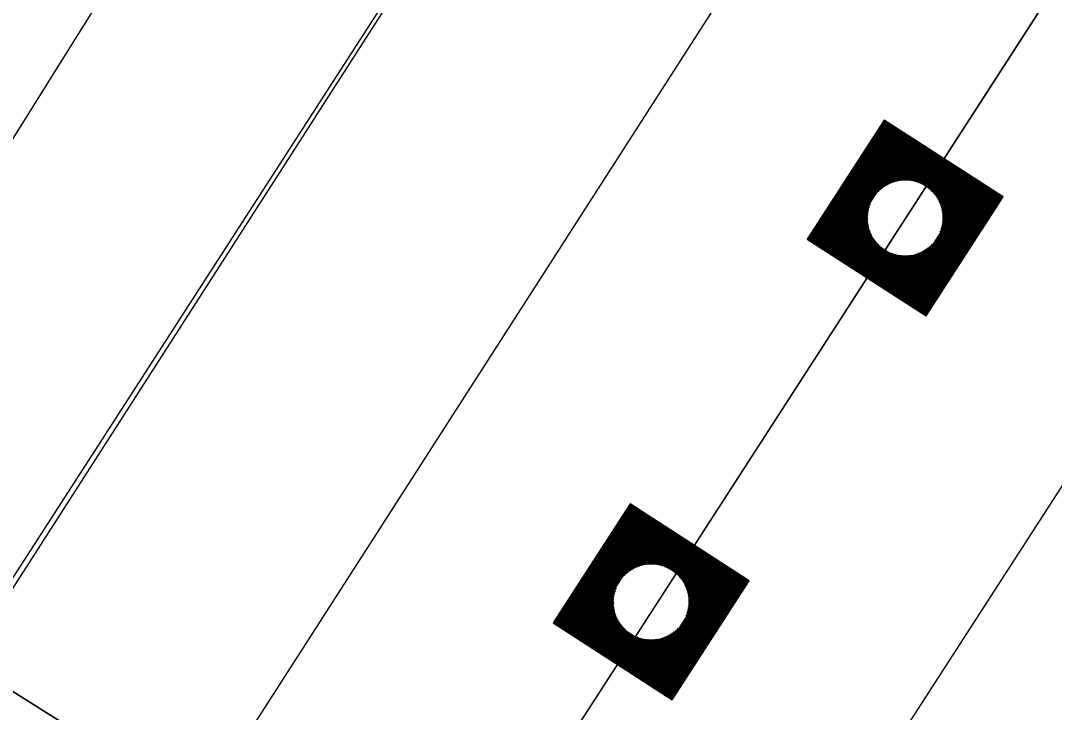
# Model space of a CAD drawing. Extents: x 14104283 to 14128447, y 8633203 to 8671666.
# Drawn here: x 14119414.34 to 14119459.03, y 8669314.55 to 8669344.46 of the extents above; entities that cross this region are included whole.
import ezdxf

# ---------------------------------------------------------------- set-up
doc = ezdxf.new("R2010")
doc.units = 0
for name, color, linetype in [('dsnCellElements', 7, 'Continuous'), ('dsnPaintExistingBrokenLaneLineWhite', 7, 'Continuous'), ('dsnPaintExistingDoubleCenterYellow', 7, 'Continuous'), ('dsnPaintExistingEdgeLineRightWhite', 7, 'Continuous'), ('dsnPaintPlaceBrokenLineWhite', 7, 'Continuous'), ('dsnShadingPaved', 7, 'Continuous'), ('dsnStdLabel', 7, 'Continuous'), ('dsnStgShadingPrevPav', 7, 'Continuous')]:
    doc.layers.add(name, color=color, linetype=linetype)

msp = doc.modelspace()

# ---------------------------------------------------------------- linework, layer by layer
at = {"layer": 'dsnCellElements'}
for centre in [(14119452.583, 8669335.926), (14119441.599, 8669319.324)]:
    msp.add_circle(centre, 1.65, dxfattribs=at)
at = {"layer": 'dsnPaintExistingBrokenLaneLineWhite'}
for p, q in [((14119409.977, 8669291.539), (14119482.88, 8669404.979)), ((14119404.971, 8669240.065), (14119490.235, 8669372.153))]:
    msp.add_line(p, q, dxfattribs=at)
at = {"layer": 'dsnPaintExistingDoubleCenterYellow'}
msp.add_line((14119403.438, 8669259.759), (14119494.217, 8669400.391), dxfattribs=at)
at = {"layer": 'dsnPaintExistingEdgeLineRightWhite'}
msp.add_line((14119472.8, 8669411.49), (14119412.154, 8669317.073), dxfattribs=at)
at = {"layer": 'dsnPaintPlaceBrokenLineWhite'}
msp.add_line((14119404.971, 8669240.065), (14119490.235, 8669372.153), dxfattribs=at)
at = {"layer": 'dsnShadingPaved'}
for p, q in [((14119155.499, 8668919.903), (14119497.219, 8669449.294)), ((14119509.778, 8669424.497), (14119403.438, 8669259.759)), ((14119403.438, 8669259.759), (14119477.196, 8669374.023))]:
    msp.add_line(p, q, dxfattribs=at)
at = {"layer": 'dsnStdLabel'}
for points in [[(14119453.493, 8669331.691), (14119456.818, 8669336.836), (14119451.673, 8669340.161), (14119448.348, 8669335.016), (14119453.493, 8669331.691)], [(14119453.49, 8669331.693), (14119456.813, 8669336.835), (14119451.674, 8669340.156), (14119448.353, 8669335.017), (14119453.495, 8669331.694)], [(14119453.487, 8669331.695), (14119456.809, 8669336.834), (14119451.675, 8669340.152), (14119448.357, 8669335.018), (14119453.496, 8669331.697)], [(14119453.535, 8669331.829), (14119456.763, 8669336.824), (14119451.685, 8669340.106), (14119448.403, 8669335.028), (14119453.514, 8669331.724)], [(14119453.525, 8669331.875), (14119456.717, 8669336.814), (14119451.695, 8669340.06), (14119448.449, 8669335.038), (14119453.532, 8669331.752)], [(14119453.515, 8669331.92), (14119456.672, 8669336.804), (14119451.704, 8669340.015), (14119448.494, 8669335.047), (14119453.55, 8669331.78)], [(14119453.505, 8669331.966), (14119456.626, 8669336.795), (14119451.714, 8669339.969), (14119448.54, 8669335.057), (14119453.535, 8669331.829)], [(14119453.496, 8669332.011), (14119456.581, 8669336.785), (14119451.724, 8669339.923), (14119448.585, 8669335.067), (14119453.525, 8669331.875)], [(14119453.486, 8669332.057), (14119456.535, 8669336.775), (14119451.734, 8669339.878), (14119448.631, 8669335.077), (14119453.515, 8669331.92)], [(14119453.476, 8669332.103), (14119456.489, 8669336.765), (14119451.744, 8669339.832), (14119448.677, 8669335.087), (14119453.505, 8669331.966)], [(14119453.466, 8669332.148), (14119456.444, 8669336.755), (14119451.753, 8669339.787), (14119448.722, 8669335.096), (14119453.496, 8669332.011)], [(14119453.456, 8669332.194), (14119456.398, 8669336.746), (14119451.763, 8669339.741), (14119448.768, 8669335.106), (14119453.486, 8669332.057)], [(14119453.447, 8669332.24), (14119456.352, 8669336.736), (14119451.773, 8669339.695), (14119448.814, 8669335.116), (14119453.476, 8669332.103)], [(14119453.437, 8669332.285), (14119456.307, 8669336.726), (14119451.783, 8669339.65), (14119448.859, 8669335.126), (14119453.466, 8669332.148)], [(14119453.427, 8669332.331), (14119456.261, 8669336.716), (14119451.793, 8669339.604), (14119448.905, 8669335.136), (14119453.456, 8669332.194)], [(14119453.417, 8669332.376), (14119456.216, 8669336.706), (14119451.802, 8669339.558), (14119448.95, 8669335.145), (14119453.447, 8669332.24)], [(14119453.407, 8669332.422), (14119456.17, 8669336.697), (14119451.812, 8669339.513), (14119448.996, 8669335.155), (14119453.437, 8669332.285)], [(14119453.398, 8669332.468), (14119456.124, 8669336.687), (14119451.822, 8669339.467), (14119449.042, 8669335.165), (14119453.427, 8669332.331)], [(14119453.388, 8669332.513), (14119456.079, 8669336.677), (14119451.832, 8669339.421), (14119449.087, 8669335.175), (14119453.417, 8669332.376)], [(14119453.378, 8669332.559), (14119456.033, 8669336.667), (14119451.842, 8669339.376), (14119449.133, 8669335.185), (14119453.407, 8669332.422)], [(14119453.368, 8669332.605), (14119455.987, 8669336.657), (14119451.852, 8669339.33), (14119449.179, 8669335.194), (14119453.398, 8669332.468)], [(14119453.358, 8669332.65), (14119455.942, 8669336.647), (14119451.861, 8669339.285), (14119449.224, 8669335.204), (14119453.388, 8669332.513)], [(14119453.349, 8669332.696), (14119455.896, 8669336.638), (14119451.871, 8669339.239), (14119449.27, 8669335.214), (14119453.378, 8669332.559)], [(14119453.339, 8669332.741), (14119455.85, 8669336.628), (14119451.881, 8669339.193), (14119449.315, 8669335.224), (14119453.368, 8669332.605)], [(14119453.329, 8669332.787), (14119455.805, 8669336.618), (14119451.891, 8669339.148), (14119449.361, 8669335.234), (14119453.358, 8669332.65)], [(14119453.319, 8669332.833), (14119455.759, 8669336.608), (14119451.901, 8669339.102), (14119449.407, 8669335.243), (14119453.349, 8669332.696)], [(14119453.309, 8669332.878), (14119455.714, 8669336.598), (14119451.91, 8669339.056), (14119449.452, 8669335.253), (14119453.339, 8669332.741)], [(14119453.3, 8669332.924), (14119455.668, 8669336.589), (14119451.92, 8669339.011), (14119449.498, 8669335.263), (14119453.329, 8669332.787)], [(14119453.29, 8669332.97), (14119455.622, 8669336.579), (14119451.93, 8669338.965), (14119449.544, 8669335.273), (14119453.319, 8669332.833)], [(14119453.28, 8669333.015), (14119455.577, 8669336.569), (14119451.94, 8669338.92), (14119449.589, 8669335.283), (14119453.309, 8669332.878)], [(14119453.27, 8669333.061), (14119455.531, 8669336.559), (14119451.95, 8669338.874), (14119449.635, 8669335.292), (14119453.3, 8669332.924)], [(14119453.26, 8669333.106), (14119455.485, 8669336.549), (14119451.959, 8669338.828), (14119449.68, 8669335.302), (14119453.29, 8669332.97)], [(14119453.251, 8669333.152), (14119455.44, 8669336.54), (14119451.969, 8669338.783), (14119449.726, 8669335.312), (14119453.28, 8669333.015)], [(14119453.241, 8669333.198), (14119455.394, 8669336.53), (14119451.979, 8669338.737), (14119449.772, 8669335.322), (14119453.27, 8669333.061)], [(14119453.231, 8669333.243), (14119455.349, 8669336.52), (14119451.989, 8669338.691), (14119449.817, 8669335.332), (14119453.26, 8669333.106)], [(14119453.221, 8669333.289), (14119455.303, 8669336.51), (14119451.999, 8669338.646), (14119449.863, 8669335.341), (14119453.251, 8669333.152)], [(14119453.211, 8669333.335), (14119455.257, 8669336.5), (14119452.008, 8669338.6), (14119449.909, 8669335.351), (14119453.241, 8669333.198)], [(14119453.202, 8669333.38), (14119455.212, 8669336.491), (14119452.018, 8669338.555), (14119449.954, 8669335.361), (14119453.231, 8669333.243)], [(14119453.192, 8669333.426), (14119455.166, 8669336.481), (14119452.028, 8669338.509), (14119450, 8669335.371), (14119453.221, 8669333.289)], [(14119453.182, 8669333.472), (14119455.12, 8669336.471), (14119452.038, 8669338.463), (14119450.046, 8669335.381), (14119453.211, 8669333.335)], [(14119453.172, 8669333.517), (14119455.075, 8669336.461), (14119452.048, 8669338.418), (14119450.091, 8669335.39), (14119453.202, 8669333.38)], [(14119453.162, 8669333.563), (14119455.029, 8669336.451), (14119452.057, 8669338.372), (14119450.137, 8669335.4), (14119453.192, 8669333.426)], [(14119453.152, 8669333.608), (14119454.984, 8669336.442), (14119452.067, 8669338.326), (14119450.182, 8669335.41), (14119453.182, 8669333.472)], [(14119453.143, 8669333.654), (14119454.938, 8669336.432), (14119452.077, 8669338.281), (14119450.228, 8669335.42), (14119453.172, 8669333.517)], [(14119453.133, 8669333.7), (14119454.892, 8669336.422), (14119452.087, 8669338.235), (14119450.274, 8669335.43), (14119453.162, 8669333.563)], [(14119453.123, 8669333.745), (14119454.847, 8669336.412), (14119452.097, 8669338.19), (14119450.319, 8669335.439), (14119453.152, 8669333.608)], [(14119453.195, 8669337.44), (14119452.106, 8669338.144), (14119451.403, 8669337.055)], [(14119453.061, 8669337.488), (14119452.116, 8669338.098), (14119451.506, 8669337.154)], [(14119452.956, 8669337.516), (14119452.126, 8669338.053), (14119451.589, 8669337.222)], [(14119452.867, 8669337.534), (14119452.136, 8669338.007), (14119451.663, 8669337.276)], [(14119452.788, 8669337.546), (14119452.146, 8669337.961), (14119451.731, 8669337.319)], [(14119452.715, 8669337.554), (14119452.155, 8669337.916), (14119451.794, 8669337.356)], [(14119452.648, 8669337.558), (14119452.165, 8669337.87), (14119451.853, 8669337.387)], [(14119452.585, 8669337.559), (14119452.175, 8669337.825), (14119451.91, 8669337.414)], [(14119452.526, 8669337.558), (14119452.185, 8669337.779), (14119451.964, 8669337.438)], [(14119452.47, 8669337.555), (14119452.195, 8669337.733), (14119452.017, 8669337.458)], [(14119452.416, 8669337.551), (14119452.204, 8669337.688), (14119452.068, 8669337.476)], [(14119452.365, 8669337.545), (14119452.214, 8669337.642), (14119452.117, 8669337.491)], [(14119452.315, 8669337.537), (14119452.224, 8669337.596), (14119452.165, 8669337.505)], [(14119452.268, 8669337.529), (14119452.234, 8669337.551), (14119452.212, 8669337.517)], [(14119454.097, 8669335.314), (14119454.801, 8669336.402), (14119453.712, 8669337.106)], [(14119454.145, 8669335.448), (14119454.755, 8669336.393), (14119453.811, 8669337.003)], [(14119454.173, 8669335.553), (14119454.71, 8669336.383), (14119453.88, 8669336.919)], [(14119451.069, 8669336.538), (14119450.365, 8669335.449), (14119451.454, 8669334.746)], [(14119454.192, 8669335.642), (14119454.664, 8669336.373), (14119453.933, 8669336.846)], [(14119454.204, 8669335.721), (14119454.619, 8669336.363), (14119453.976, 8669336.778)], [(14119454.211, 8669335.794), (14119454.573, 8669336.353), (14119454.013, 8669336.715)], [(14119454.215, 8669335.861), (14119454.527, 8669336.344), (14119454.044, 8669336.656)], [(14119454.216, 8669335.923), (14119454.482, 8669336.334), (14119454.071, 8669336.599)], [(14119454.215, 8669335.983), (14119454.436, 8669336.324), (14119454.095, 8669336.545)], [(14119454.213, 8669336.039), (14119454.39, 8669336.314), (14119454.115, 8669336.492)], [(14119454.208, 8669336.093), (14119454.345, 8669336.304), (14119454.133, 8669336.441)], [(14119451.021, 8669336.403), (14119450.411, 8669335.459), (14119451.355, 8669334.849)], [(14119450.993, 8669336.299), (14119450.456, 8669335.469), (14119451.286, 8669334.932)], [(14119450.974, 8669336.21), (14119450.502, 8669335.479), (14119451.233, 8669335.006)], [(14119450.962, 8669336.131), (14119450.547, 8669335.488), (14119451.189, 8669335.074)], [(14119450.955, 8669336.058), (14119450.593, 8669335.498), (14119451.153, 8669335.136)], [(14119450.951, 8669335.991), (14119450.639, 8669335.508), (14119451.122, 8669335.196)], [(14119454.202, 8669336.144), (14119454.299, 8669336.295), (14119454.149, 8669336.392)], [(14119454.194, 8669336.193), (14119454.254, 8669336.285), (14119454.162, 8669336.344)], [(14119454.186, 8669336.241), (14119454.208, 8669336.275), (14119454.174, 8669336.297)], [(14119450.949, 8669335.928), (14119450.684, 8669335.518), (14119451.095, 8669335.253)], [(14119450.95, 8669335.869), (14119450.73, 8669335.528), (14119451.071, 8669335.307)], [(14119450.953, 8669335.813), (14119450.776, 8669335.537), (14119451.051, 8669335.36)], [(14119450.958, 8669335.759), (14119450.821, 8669335.547), (14119451.033, 8669335.41)], [(14119450.964, 8669335.708), (14119450.867, 8669335.557), (14119451.017, 8669335.46)], [(14119450.972, 8669335.658), (14119450.912, 8669335.567), (14119451.004, 8669335.508)], [(14119450.98, 8669335.611), (14119450.958, 8669335.577), (14119450.992, 8669335.555)], [(14119453.103, 8669333.837), (14119453.66, 8669334.698)], [(14119453.113, 8669333.791), (14119453.763, 8669334.796)], [(14119451.971, 8669334.411), (14119453.143, 8669333.654)], [(14119452.105, 8669334.364), (14119453.133, 8669333.7)], [(14119452.21, 8669334.336), (14119453.123, 8669333.745)], [(14119452.299, 8669334.317), (14119453.113, 8669333.791)], [(14119452.378, 8669334.305), (14119453.103, 8669333.837)], [(14119452.451, 8669334.298), (14119453.094, 8669333.882)], [(14119452.518, 8669334.294), (14119453.084, 8669333.928)], [(14119452.581, 8669334.292), (14119453.074, 8669333.973)], [(14119452.64, 8669334.293), (14119453.064, 8669334.019)], [(14119452.696, 8669334.296), (14119453.054, 8669334.065)], [(14119452.75, 8669334.301), (14119453.045, 8669334.11)], [(14119452.801, 8669334.307), (14119453.035, 8669334.156)], [(14119452.85, 8669334.314), (14119453.025, 8669334.202)], [(14119452.898, 8669334.323), (14119453.015, 8669334.247)], [(14119453.015, 8669334.247), (14119453.098, 8669334.376)], [(14119453.025, 8669334.202), (14119453.149, 8669334.394)], [(14119453.035, 8669334.156), (14119453.202, 8669334.414)], [(14119453.045, 8669334.11), (14119453.256, 8669334.437)], [(14119453.054, 8669334.065), (14119453.313, 8669334.464)], [(14119453.064, 8669334.019), (14119453.372, 8669334.496)], [(14119453.074, 8669333.973), (14119453.435, 8669334.532)], [(14119453.084, 8669333.928), (14119453.503, 8669334.576)], [(14119453.094, 8669333.882), (14119453.576, 8669334.629)], [(14119442.509, 8669315.089), (14119445.834, 8669320.234), (14119440.689, 8669323.559), (14119437.364, 8669318.414), (14119442.509, 8669315.089)], [(14119442.506, 8669315.091), (14119445.829, 8669320.233), (14119440.69, 8669323.555), (14119437.369, 8669318.415), (14119442.511, 8669315.092)], [(14119442.503, 8669315.093), (14119445.825, 8669320.232), (14119440.691, 8669323.55), (14119437.373, 8669318.416), (14119442.512, 8669315.095)], [(14119442.551, 8669315.227), (14119445.779, 8669320.222), (14119440.701, 8669323.504), (14119437.419, 8669318.426), (14119442.53, 8669315.123)], [(14119442.541, 8669315.273), (14119445.733, 8669320.213), (14119440.711, 8669323.459), (14119437.464, 8669318.436), (14119442.548, 8669315.15)], [(14119442.531, 8669315.319), (14119445.688, 8669320.203), (14119440.72, 8669323.413), (14119437.51, 8669318.446), (14119442.566, 8669315.178)], [(14119442.521, 8669315.364), (14119445.642, 8669320.193), (14119440.73, 8669323.367), (14119437.556, 8669318.456), (14119442.551, 8669315.227)], [(14119442.511, 8669315.41), (14119445.596, 8669320.183), (14119440.74, 8669323.322), (14119437.601, 8669318.465), (14119442.541, 8669315.273)], [(14119442.502, 8669315.456), (14119445.551, 8669320.173), (14119440.75, 8669323.276), (14119437.647, 8669318.475), (14119442.531, 8669315.319)], [(14119442.492, 8669315.501), (14119445.505, 8669320.164), (14119440.76, 8669323.231), (14119437.693, 8669318.485), (14119442.521, 8669315.364)], [(14119442.482, 8669315.547), (14119445.46, 8669320.154), (14119440.769, 8669323.185), (14119437.738, 8669318.495), (14119442.511, 8669315.41)], [(14119442.472, 8669315.592), (14119445.414, 8669320.144), (14119440.779, 8669323.139), (14119437.784, 8669318.505), (14119442.502, 8669315.456)], [(14119442.462, 8669315.638), (14119445.368, 8669320.134), (14119440.789, 8669323.094), (14119437.829, 8669318.514), (14119442.492, 8669315.501)], [(14119442.453, 8669315.684), (14119445.323, 8669320.124), (14119440.799, 8669323.048), (14119437.875, 8669318.524), (14119442.482, 8669315.547)], [(14119442.443, 8669315.729), (14119445.277, 8669320.115), (14119440.809, 8669323.002), (14119437.921, 8669318.534), (14119442.472, 8669315.592)], [(14119442.433, 8669315.775), (14119445.231, 8669320.105), (14119440.818, 8669322.957), (14119437.966, 8669318.544), (14119442.462, 8669315.638)], [(14119442.423, 8669315.821), (14119445.186, 8669320.095), (14119440.828, 8669322.911), (14119438.012, 8669318.554), (14119442.453, 8669315.684)], [(14119442.413, 8669315.866), (14119445.14, 8669320.085), (14119440.838, 8669322.866), (14119438.058, 8669318.563), (14119442.443, 8669315.729)], [(14119442.404, 8669315.912), (14119445.094, 8669320.075), (14119440.848, 8669322.82), (14119438.103, 8669318.573), (14119442.433, 8669315.775)], [(14119442.394, 8669315.957), (14119445.049, 8669320.066), (14119440.858, 8669322.774), (14119438.149, 8669318.583), (14119442.423, 8669315.821)], [(14119442.384, 8669316.003), (14119445.003, 8669320.056), (14119440.867, 8669322.729), (14119438.194, 8669318.593), (14119442.413, 8669315.866)], [(14119442.374, 8669316.049), (14119444.958, 8669320.046), (14119440.877, 8669322.683), (14119438.24, 8669318.603), (14119442.404, 8669315.912)], [(14119442.364, 8669316.094), (14119444.912, 8669320.036), (14119440.887, 8669322.637), (14119438.286, 8669318.612), (14119442.394, 8669315.957)], [(14119442.355, 8669316.14), (14119444.866, 8669320.026), (14119440.897, 8669322.592), (14119438.331, 8669318.622), (14119442.384, 8669316.003)], [(14119442.345, 8669316.186), (14119444.821, 8669320.017), (14119440.907, 8669322.546), (14119438.377, 8669318.632), (14119442.374, 8669316.049)], [(14119442.335, 8669316.231), (14119444.775, 8669320.007), (14119440.916, 8669322.501), (14119438.423, 8669318.642), (14119442.364, 8669316.094)], [(14119442.325, 8669316.277), (14119444.729, 8669319.997), (14119440.926, 8669322.455), (14119438.468, 8669318.652), (14119442.355, 8669316.14)], [(14119442.315, 8669316.322), (14119444.684, 8669319.987), (14119440.936, 8669322.409), (14119438.514, 8669318.661), (14119442.345, 8669316.186)], [(14119442.306, 8669316.368), (14119444.638, 8669319.977), (14119440.946, 8669322.364), (14119438.559, 8669318.671), (14119442.335, 8669316.231)], [(14119442.296, 8669316.414), (14119444.593, 8669319.968), (14119440.956, 8669322.318), (14119438.605, 8669318.681), (14119442.325, 8669316.277)], [(14119442.286, 8669316.459), (14119444.547, 8669319.958), (14119440.965, 8669322.272), (14119438.651, 8669318.691), (14119442.315, 8669316.322)], [(14119442.276, 8669316.505), (14119444.501, 8669319.948), (14119440.975, 8669322.227), (14119438.696, 8669318.701), (14119442.306, 8669316.368)], [(14119442.266, 8669316.551), (14119444.456, 8669319.938), (14119440.985, 8669322.181), (14119438.742, 8669318.71), (14119442.296, 8669316.414)], [(14119442.257, 8669316.596), (14119444.41, 8669319.928), (14119440.995, 8669322.136), (14119438.788, 8669318.72), (14119442.286, 8669316.459)], [(14119442.247, 8669316.642), (14119444.364, 8669319.919), (14119441.005, 8669322.09), (14119438.833, 8669318.73), (14119442.276, 8669316.505)], [(14119442.237, 8669316.687), (14119444.319, 8669319.909), (14119441.014, 8669322.044), (14119438.879, 8669318.74), (14119442.266, 8669316.551)], [(14119442.227, 8669316.733), (14119444.273, 8669319.899), (14119441.024, 8669321.999), (14119438.924, 8669318.75), (14119442.257, 8669316.596)], [(14119442.217, 8669316.779), (14119444.228, 8669319.889), (14119441.034, 8669321.953), (14119438.97, 8669318.759), (14119442.247, 8669316.642)], [(14119442.208, 8669316.824), (14119444.182, 8669319.879), (14119441.044, 8669321.907), (14119439.016, 8669318.769), (14119442.237, 8669316.687)], [(14119442.198, 8669316.87), (14119444.136, 8669319.869), (14119441.054, 8669321.862), (14119439.061, 8669318.779), (14119442.227, 8669316.733)], [(14119442.188, 8669316.916), (14119444.091, 8669319.86), (14119441.063, 8669321.816), (14119439.107, 8669318.789), (14119442.217, 8669316.779)], [(14119442.178, 8669316.961), (14119444.045, 8669319.85), (14119441.073, 8669321.771), (14119439.153, 8669318.799), (14119442.208, 8669316.824)], [(14119442.168, 8669317.007), (14119443.999, 8669319.84), (14119441.083, 8669321.725), (14119439.198, 8669318.809), (14119442.198, 8669316.87)], [(14119442.159, 8669317.052), (14119443.954, 8669319.83), (14119441.093, 8669321.679), (14119439.244, 8669318.818), (14119442.188, 8669316.916)], [(14119442.149, 8669317.098), (14119443.908, 8669319.82), (14119441.103, 8669321.634), (14119439.29, 8669318.828), (14119442.178, 8669316.961)], [(14119442.139, 8669317.144), (14119443.863, 8669319.811), (14119441.112, 8669321.588), (14119439.335, 8669318.838), (14119442.168, 8669317.007)], [(14119442.211, 8669320.839), (14119441.122, 8669321.542), (14119440.419, 8669320.454)], [(14119442.076, 8669320.886), (14119441.132, 8669321.497), (14119440.522, 8669320.552)], [(14119441.972, 8669320.915), (14119441.142, 8669321.451), (14119440.605, 8669320.621)], [(14119441.883, 8669320.933), (14119441.152, 8669321.405), (14119440.679, 8669320.674)], [(14119441.804, 8669320.945), (14119441.161, 8669321.36), (14119440.747, 8669320.718)], [(14119441.731, 8669320.952), (14119441.171, 8669321.314), (14119440.809, 8669320.754)], [(14119441.664, 8669320.956), (14119441.181, 8669321.269), (14119440.869, 8669320.786)], [(14119441.601, 8669320.958), (14119441.191, 8669321.223), (14119440.926, 8669320.813)], [(14119441.542, 8669320.957), (14119441.201, 8669321.177), (14119440.98, 8669320.836)], [(14119441.486, 8669320.954), (14119441.21, 8669321.132), (14119441.033, 8669320.857)], [(14119441.432, 8669320.949), (14119441.22, 8669321.086), (14119441.083, 8669320.874)], [(14119441.381, 8669320.943), (14119441.23, 8669321.04), (14119441.133, 8669320.89)], [(14119441.331, 8669320.936), (14119441.24, 8669320.995), (14119441.181, 8669320.903)], [(14119441.284, 8669320.927), (14119441.25, 8669320.949), (14119441.228, 8669320.915)], [(14119443.113, 8669318.712), (14119443.817, 8669319.801), (14119442.728, 8669320.504)], [(14119443.161, 8669318.847), (14119443.771, 8669319.791), (14119442.827, 8669320.401)], [(14119440.084, 8669319.936), (14119439.381, 8669318.848), (14119440.469, 8669318.144)], [(14119443.189, 8669318.951), (14119443.726, 8669319.781), (14119442.895, 8669320.318)], [(14119443.207, 8669319.04), (14119443.68, 8669319.771), (14119442.949, 8669320.244)], [(14119443.219, 8669319.12), (14119443.634, 8669319.762), (14119442.992, 8669320.177)], [(14119443.227, 8669319.192), (14119443.589, 8669319.752), (14119443.029, 8669320.114)], [(14119443.231, 8669319.259), (14119443.543, 8669319.742), (14119443.06, 8669320.054)], [(14119443.232, 8669319.322), (14119443.498, 8669319.732), (14119443.087, 8669319.997)], [(14119443.231, 8669319.381), (14119443.452, 8669319.722), (14119443.111, 8669319.943)], [(14119443.228, 8669319.437), (14119443.406, 8669319.713), (14119443.131, 8669319.89)], [(14119440.037, 8669319.802), (14119439.426, 8669318.858), (14119440.371, 8669318.247)], [(14119440.009, 8669319.698), (14119439.472, 8669318.867), (14119440.302, 8669318.331)], [(14119439.99, 8669319.608), (14119439.518, 8669318.877), (14119440.249, 8669318.405)], [(14119439.978, 8669319.529), (14119439.563, 8669318.887), (14119440.205, 8669318.472)], [(14119439.971, 8669319.457), (14119439.609, 8669318.897), (14119440.169, 8669318.535)], [(14119443.224, 8669319.491), (14119443.361, 8669319.703), (14119443.149, 8669319.84)], [(14119443.218, 8669319.542), (14119443.315, 8669319.693), (14119443.164, 8669319.79)], [(14119443.21, 8669319.592), (14119443.269, 8669319.683), (14119443.178, 8669319.742)], [(14119443.202, 8669319.639), (14119443.224, 8669319.673), (14119443.19, 8669319.695)], [(14119439.967, 8669319.389), (14119439.655, 8669318.907), (14119440.137, 8669318.594)], [(14119439.965, 8669319.327), (14119439.7, 8669318.916), (14119440.11, 8669318.651)], [(14119439.966, 8669319.267), (14119439.746, 8669318.926), (14119440.087, 8669318.706)], [(14119439.969, 8669319.211), (14119439.791, 8669318.936), (14119440.067, 8669318.758)], [(14119439.974, 8669319.157), (14119439.837, 8669318.946), (14119440.049, 8669318.809)], [(14119439.98, 8669319.106), (14119439.883, 8669318.956), (14119440.033, 8669318.858)], [(14119439.987, 8669319.057), (14119439.928, 8669318.965), (14119440.02, 8669318.906)], [(14119439.996, 8669319.009), (14119439.974, 8669318.975), (14119440.008, 8669318.953)], [(14119442.129, 8669317.189), (14119442.779, 8669318.195)], [(14119440.987, 8669317.81), (14119442.159, 8669317.052)], [(14119441.121, 8669317.762), (14119442.149, 8669317.098)], [(14119441.226, 8669317.734), (14119442.139, 8669317.144)], [(14119441.315, 8669317.716), (14119442.129, 8669317.189)], [(14119441.394, 8669317.704), (14119442.119, 8669317.235)], [(14119441.467, 8669317.696), (14119442.11, 8669317.281)], [(14119441.534, 8669317.692), (14119442.1, 8669317.326)], [(14119441.596, 8669317.691), (14119442.09, 8669317.372)], [(14119441.656, 8669317.692), (14119442.08, 8669317.418)], [(14119441.712, 8669317.695), (14119442.07, 8669317.463)], [(14119441.766, 8669317.699), (14119442.061, 8669317.509)], [(14119441.817, 8669317.705), (14119442.051, 8669317.554)], [(14119441.866, 8669317.713), (14119442.041, 8669317.6)], [(14119441.914, 8669317.721), (14119442.031, 8669317.646)], [(14119442.031, 8669317.646), (14119442.114, 8669317.774)], [(14119442.041, 8669317.6), (14119442.165, 8669317.792)], [(14119442.051, 8669317.554), (14119442.218, 8669317.813)], [(14119442.061, 8669317.509), (14119442.272, 8669317.836)], [(14119442.07, 8669317.463), (14119442.329, 8669317.863)], [(14119442.08, 8669317.418), (14119442.388, 8669317.894)], [(14119442.09, 8669317.372), (14119442.451, 8669317.931)], [(14119442.1, 8669317.326), (14119442.519, 8669317.974)], [(14119442.11, 8669317.281), (14119442.592, 8669318.028)], [(14119442.119, 8669317.235), (14119442.676, 8669318.096)]]:
    msp.add_lwpolyline(points, dxfattribs=at)
at = {"layer": 'dsnStgShadingPrevPav'}
for p, q in [((14119403.272, 8669322.206), (14119455.82, 8669289.132)), ((14119455.82, 8669289.132), (14119403.272, 8669322.206))]:
    msp.add_line(p, q, dxfattribs=at)
msp.add_lwpolyline([(14119403.272, 8669322.206), (14119434.623, 8669372.337), (14119459.725, 8669410.542), (14119488.033, 8669456.055), (14119513.11, 8669493.719)], dxfattribs=at)

doc.saveas('drawing.dxf')
